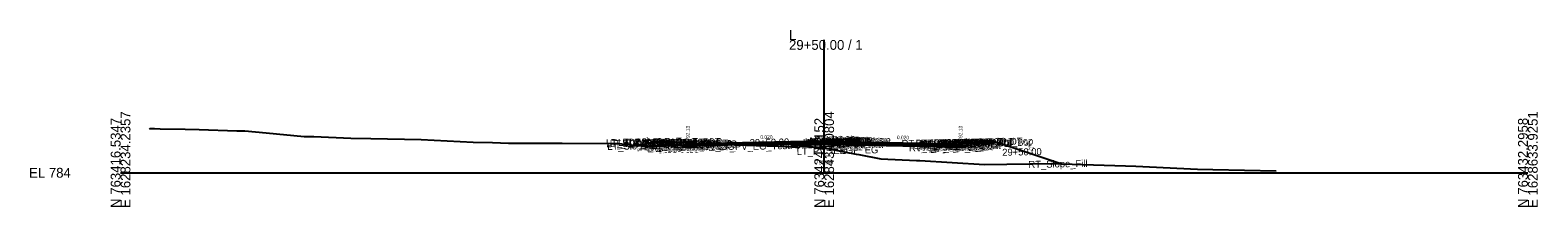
# Model space of a CAD drawing. Extents: x -26 to 4403, y -510 to 9556.
# Drawn here: x 974.3 to 1402.8, y 9490.3 to 9540.6 of the extents above; entities that cross this region are included whole.
import ezdxf

# ---------------------------------------------------------------- set-up
doc = ezdxf.new("R2010")
doc.units = 0
for name, color, linetype in [('Default', 7, 'Continuous'), ('Exist CMT Pavement', 7, 'Continuous'), ('Exist Cross Section Cell', 7, 'Continuous'), ('Exist XS Center Line Elevation Label', 7, 'Continuous'), ('Exist XS Ground Line', 7, 'Continuous'), ('Prop CMT Conc Surface', 7, 'Continuous'), ('Prop CMT Concrete Structures', 7, 'Continuous'), ('Prop CMT Pvmt Course 1', 7, 'Continuous'), ('Prop CMT Pvmt Course 1 CG', 7, 'Continuous'), ('Prop CMT Pvmt Course 1 Wedge', 7, 'Continuous'), ('Prop CMT Pvmt Course 2', 7, 'Continuous'), ('Prop CMT Pvmt Course 2 Wedge', 7, 'Continuous'), ('Prop CMT Pvmt Course 3', 7, 'Continuous'), ('Prop CMT Pvmt Course 3 Wedge', 7, 'Continuous'), ('Prop CMT Pvmt Surface', 7, 'Continuous'), ('Prop CMT Pvmt Wedge Surface 1', 7, 'Continuous'), ('Prop CMT Pvmt Wedge Surface 2', 7, 'Continuous'), ('Prop CMT Pvmt Wedge Surface 3', 7, 'Continuous'), ('Prop CMT Slope Grass', 7, 'Continuous'), ('Prop CMT Subgrade Earthwork', 7, 'Continuous'), ('Prop XS Hydro Elevations', 7, 'Continuous'), ('Prop XS SE Text', 7, 'Continuous'), ('Prop XS Side Slope Text', 7, 'Continuous'), ('Scratch_Level_0', 7, 'Continuous')]:
    doc.layers.add(name, color=color, linetype=linetype)

msp = doc.modelspace()

# ---------------------------------------------------------------- linework, layer by layer
at = {"layer": 'Exist CMT Pavement'}
msp.add_lwpolyline([(1163.27, 9507.95), (1166.67, 9507.98), (1171.39, 9508.02), (1186.87, 9507.52), (1190.86, 9507.38)], dxfattribs=at)
at = {"layer": 'Exist Cross Section Cell'}
for p, q in [((1200, 9500), (1200, 9537.76)), ((1000, 9500), (1200, 9500)), ((1200, 9500), (1400, 9500))]:
    msp.add_line(p, q, dxfattribs=at)
at = {"layer": 'Exist XS Ground Line'}
msp.add_lwpolyline([(1008.25, 9512.38), (1008.55, 9512.58), (1008.97, 9512.59), (1009.65, 9512.55), (1011.29, 9512.51), (1018.37, 9512.38), (1022.3, 9512.28), (1033.06, 9511.94), (1035.33, 9511.88), (1041.36, 9511.31), (1052.22, 9510.36), (1054.94, 9510.3), (1065.44, 9509.84), (1071.1, 9509.7), (1085.46, 9509.47), (1100.27, 9508.73), (1105.7, 9508.61), (1110.24, 9508.46), (1125.49, 9508.39), (1139.13, 9508.33), (1141.59, 9508.3), (1143.33, 9508.13), (1149.16, 9507.53), (1149.57, 9507.48), (1149.95, 9507.44), (1155.09, 9507.68), (1161.02, 9507.93), (1166.67, 9507.98), (1171.39, 9508.02), (1186.87, 9507.52), (1190.85, 9507.38), (1192.77, 9507.23), (1193.36, 9507.6), (1194.21, 9507.57), (1200, 9506.99), (1201.36, 9506.85), (1209.06, 9505.32), (1209.81, 9505.18), (1216.14, 9504.01), (1226.27, 9503.5), (1226.78, 9503.47), (1227.21, 9503.46), (1245.58, 9502.35), (1264.67, 9502.62), (1266.02, 9502.61), (1267.48, 9502.55), (1285.61, 9501.94), (1288.53, 9501.85), (1306.1, 9501.04), (1310.47, 9500.91), (1328.48, 9500.53)], dxfattribs=at)
at = {"layer": 'Prop CMT Conc Surface'}
for points in [[(1156.75, 9508.72), (1151.75, 9508.82)], [(1161.25, 9508.13), (1161.25, 9508.63), (1160.75, 9508.63)], [(1163.25, 9508.25), (1161.25, 9508.13)], [(1236.75, 9508.25), (1238.75, 9508.13)], [(1238.75, 9508.13), (1238.75, 9508.63), (1239.25, 9508.63)], [(1243.25, 9508.72), (1248.25, 9508.82)]]:
    msp.add_lwpolyline(points, dxfattribs=at)
at = {"layer": 'Prop CMT Concrete Structures'}
for points in [[(1208, 9508.82), (1207.99, 9508.99), (1207.24, 9509.24), (1206, 9509.51), (1204.76, 9509.48), (1204.01, 9509.23), (1204, 9509.07)], [(1151.75, 9508.49), (1151.75, 9508.82)], [(1151.75, 9508.82), (1156.75, 9508.72)], [(1156.75, 9508.39), (1151.75, 9508.49)], [(1156.75, 9508.72), (1156.75, 9508.39)], [(1163.25, 9508.25), (1161.25, 9508.13), (1161.25, 9508.63), (1160.75, 9508.63)], [(1160.75, 9508.63), (1160.75, 9507.62), (1163.25, 9507.67)], [(1163.25, 9507.67), (1163.25, 9508.25)], [(1204, 9509.07), (1208, 9508.82)], [(1236.75, 9508.25), (1238.75, 9508.13), (1238.75, 9508.63), (1239.25, 9508.63)], [(1239.25, 9508.63), (1239.25, 9507.62), (1236.75, 9507.67)], [(1236.75, 9507.67), (1236.75, 9508.25)], [(1248.25, 9508.82), (1243.25, 9508.72)], [(1243.25, 9508.72), (1243.25, 9508.39)], [(1243.25, 9508.39), (1248.25, 9508.49)], [(1248.25, 9508.49), (1248.25, 9508.82)]]:
    msp.add_lwpolyline(points, dxfattribs=at)
at = {"layer": 'Prop CMT Pvmt Course 1'}
for points in [[(1204, 9509.07), (1163.25, 9508.25)], [(1163.25, 9508.12), (1204, 9508.94)], [(1163.25, 9508.25), (1163.25, 9508), (1163.25, 9508), (1163.25, 9508.12)], [(1204, 9509.07), (1208, 9508.82)], [(1204, 9508.82), (1204, 9509.07)], [(1204, 9508.82), (1204, 9509.07)], [(1204, 9508.94), (1204, 9508.82), (1204, 9508.82)], [(1208, 9508.57), (1204, 9508.82)], [(1208, 9508.82), (1208, 9508.57)], [(1208, 9508.82), (1236.75, 9508.25)], [(1208, 9508.57), (1208, 9508.82)], [(1236.75, 9508), (1208, 9508.57)], [(1236.75, 9508.25), (1236.75, 9508)]]:
    msp.add_lwpolyline(points, dxfattribs=at)
msp.add_lwpolyline([(1208, 9508.57), (1208, 9508.7), (1208, 9508.7), (1208, 9508.57)], close=True, dxfattribs=at)
at = {"layer": 'Prop CMT Pvmt Course 1 CG'}
for points in [[(1163.25, 9507.67), (1160.25, 9507.61), (1159.91, 9507.27)], [(1159.91, 9507.27), (1163.25, 9507.33)], [(1163.25, 9507.33), (1163.25, 9507.67)], [(1236.75, 9507.67), (1239.75, 9507.61), (1240.09, 9507.27)], [(1236.75, 9507.33), (1236.75, 9507.67)], [(1240.09, 9507.27), (1236.75, 9507.33)]]:
    msp.add_lwpolyline(points, dxfattribs=at)
at = {"layer": 'Prop CMT Pvmt Course 1 Wedge'}
for points in [[(1163.25, 9508.12), (1166.67, 9508.19), (1171.39, 9508.29), (1186.87, 9508.6), (1190.85, 9508.68), (1192.55, 9508.71), (1192.77, 9508.72), (1193.29, 9508.73), (1193.36, 9508.73), (1194.21, 9508.74), (1201.36, 9508.89), (1204, 9508.94)], [(1204, 9508.82), (1201.36, 9508.76), (1194.21, 9508.62), (1193.36, 9508.6), (1193.29, 9508.6), (1192.77, 9508.59), (1192.55, 9508.59), (1190.85, 9508.55), (1186.87, 9508.47), (1171.39, 9508.16), (1166.67, 9508.07), (1163.25, 9508)], [(1163.25, 9508), (1163.25, 9508.12)], [(1204, 9508.94), (1204, 9508.82)]]:
    msp.add_lwpolyline(points, dxfattribs=at)
at = {"layer": 'Prop CMT Pvmt Course 2'}
for points in [[(1163.25, 9507.67), (1163.25, 9507.67), (1163.25, 9508), (1163.25, 9508)], [(1163.25, 9508), (1163.25, 9507.67)], [(1204, 9508.82), (1208, 9508.57)], [(1204, 9508.48), (1204, 9508.82)], [(1208, 9508.24), (1204, 9508.48)], [(1208, 9508.57), (1208, 9508.24)], [(1208, 9508.24), (1208, 9508.57)], [(1208, 9508.57), (1236.75, 9508)], [(1236.75, 9507.67), (1208, 9508.24)], [(1236.75, 9508), (1236.75, 9507.67)]]:
    msp.add_lwpolyline(points, dxfattribs=at)
at = {"layer": 'Prop CMT Pvmt Course 2 Wedge'}
for points in [[(1163.25, 9508), (1166.67, 9508.07), (1171.39, 9508.16), (1186.87, 9508.47), (1190.85, 9508.55), (1192.55, 9508.59), (1192.77, 9508.59), (1193.29, 9508.6), (1193.36, 9508.6), (1194.21, 9508.62), (1201.36, 9508.76), (1204, 9508.82)], [(1204, 9508.48), (1201.36, 9508.43), (1194.21, 9508.29), (1193.36, 9508.27), (1193.29, 9508.27), (1192.77, 9508.26), (1192.55, 9508.25), (1190.85, 9508.22), (1186.87, 9508.14), (1175.06, 9507.9), (1171.39, 9508.02), (1166.67, 9507.98), (1163.25, 9507.95)], [(1163.25, 9507.95), (1163.25, 9508)], [(1204, 9508.82), (1204, 9508.48)]]:
    msp.add_lwpolyline(points, dxfattribs=at)
at = {"layer": 'Prop CMT Pvmt Course 3'}
for points in [[(1163.25, 9507.67), (1163.25, 9507.67), (1163.25, 9507.33), (1163.25, 9507.33)], [(1163.25, 9507.33), (1163.25, 9507.67)], [(1204, 9508.48), (1208, 9508.24)], [(1204, 9508.15), (1204, 9508.48)], [(1208, 9507.91), (1204, 9508.15)], [(1208, 9508.24), (1208, 9507.91)], [(1208, 9508.24), (1236.75, 9507.67)], [(1208, 9507.91), (1208, 9508.24)], [(1236.75, 9507.33), (1208, 9507.91)], [(1236.75, 9507.67), (1236.75, 9507.33)]]:
    msp.add_lwpolyline(points, dxfattribs=at)
at = {"layer": 'Prop CMT Pvmt Course 3 Wedge'}
for points in [[(1175.05, 9507.9), (1186.87, 9508.14)], [(1204, 9506.32), (1201.36, 9506.85), (1194.21, 9507.57), (1193.36, 9507.6), (1193.29, 9507.56), (1192.77, 9507.23), (1192.55, 9507.24), (1190.85, 9507.38), (1186.87, 9507.52), (1175.05, 9507.9)], [(1186.87, 9508.14), (1190.85, 9508.22), (1192.55, 9508.25), (1192.77, 9508.26), (1193.29, 9508.27), (1193.36, 9508.27), (1194.21, 9508.29), (1201.36, 9508.43), (1204, 9508.48)]]:
    msp.add_lwpolyline(points, dxfattribs=at)
at = {"layer": 'Prop CMT Pvmt Surface'}
for points in [[(1204, 9509.07), (1163.25, 9508.25)], [(1204, 9509.07), (1208, 9508.82)], [(1208, 9508.82), (1236.75, 9508.25)]]:
    msp.add_lwpolyline(points, dxfattribs=at)
at = {"layer": 'Prop CMT Pvmt Wedge Surface 1'}
for points in [[(1204, 9508.94), (1163.25, 9508.12)], [(1163.25, 9508), (1163.25, 9508.25)], [(1163.25, 9508.12), (1163.25, 9508), (1163.25, 9508)], [(1204, 9509.07), (1204, 9508.82), (1204, 9508.82), (1204, 9508.94)]]:
    msp.add_lwpolyline(points, dxfattribs=at)
at = {"layer": 'Prop CMT Pvmt Wedge Surface 2'}
for points in [[(1204, 9508.82), (1163.25, 9508)], [(1163.25, 9508), (1163.25, 9508.25)], [(1204, 9509.07), (1204, 9508.82)]]:
    msp.add_lwpolyline(points, dxfattribs=at)
at = {"layer": 'Prop CMT Pvmt Wedge Surface 3'}
for points in [[(1204, 9508.48), (1163.25, 9507.67)], [(1163.25, 9507.67), (1163.25, 9508.25)], [(1204, 9509.07), (1204, 9508.48)]]:
    msp.add_lwpolyline(points, dxfattribs=at)
at = {"layer": 'Prop CMT Slope Grass'}
for points in [[(1160.75, 9508.63), (1151.25, 9508.82), (1147.8, 9507.67)], [(1239.25, 9508.63), (1248.25, 9508.81)], [(1248.25, 9508.81), (1248.75, 9508.82), (1267.57, 9502.54)]]:
    msp.add_lwpolyline(points, dxfattribs=at)
at = {"layer": 'Prop CMT Subgrade Earthwork'}
for points in [[(1163.25, 9507.33), (1159.91, 9507.27), (1158.5, 9508.67)], [(1163.25, 9507.33), (1163.27, 9507.95)], [(1163.25, 9507.33), (1163.25, 9507.33)], [(1190.86, 9507.89), (1192.55, 9507.92), (1192.77, 9507.92), (1193.29, 9507.93), (1193.36, 9507.94), (1194.21, 9507.95), (1201.36, 9508.1), (1204, 9508.15)], [(1190.86, 9507.89), (1190.86, 9507.38)], [(1204, 9508.15), (1208, 9507.91)], [(1208, 9507.91), (1236.75, 9507.33)], [(1236.75, 9507.33), (1240.09, 9507.27), (1241.5, 9508.67)]]:
    msp.add_lwpolyline(points, dxfattribs=at)

# ---------------------------------------------------------------- texts
at = {"layer": 'Default'}
msp.add_text('-', height=0.0001, dxfattribs=at).set_placement((1000, 9500))
at = {"layer": 'Exist Cross Section Cell'}
for s, p in [('L', (1190, 9537.76)), ('29+50.00 / 1', (1190, 9534.96)), ('EL 784', (974, 9498.6))]:
    msp.add_text(s, height=2.8, dxfattribs=at).set_placement(p)
for s, p in [('N 763416.5347', (1000, 9490)), ('E 1628234.2357', (1002.8, 9490)), ('N 763424.4152', (1200, 9490)), ('E 1628434.0804', (1202.8, 9490)), ('N 763432.2958', (1400, 9490)), ('E 1628633.9251', (1402.8, 9490))]:
    msp.add_text(s, height=2.8, rotation=90, dxfattribs=at).set_placement(p)
at = {"layer": 'Exist XS Center Line Elevation Label'}
msp.add_text('790.99', height=1.2, dxfattribs=at).set_placement((1197.52, 9502.39))
at = {"layer": 'Prop XS Hydro Elevations'}
for p in [(1161.75, 9509.13), (1239.25, 9509.13)]:
    msp.add_text('792.13', height=1, rotation=90, dxfattribs=at).set_placement(p)
at = {"layer": 'Prop XS SE Text'}
for rotation, p in [(1.1458, (1181.86, 9509.62)), (358.8543, (1220.65, 9509.57))]:
    msp.add_text('0.020', height=1, rotation=rotation, dxfattribs=at).set_placement(p)
at = {"layer": 'Prop XS Side Slope Text'}
for rotation, p in [(18.4365, (1148.54, 9508.71)), (341.5647, (1257.69, 9506.74))]:
    msp.add_text('3:1', height=1, rotation=rotation, dxfattribs=at).set_placement(p)
at = {"layer": 'Scratch_Level_0'}
for s, p in [('LT_SDWK_Out_Top', (1138.01, 9507.54)), ('LT_SDWK_Out_Bot', (1138.04, 9507.21)), ('LT_Sub_Trench_Out_DLT', (1139.09, 9507.29)), ('LT_CSLP_Pnt', (1141.44, 9507.62)), ('LT_SDWK_In_Top', (1144.63, 9507.48)), ('LT_SDWK_In_Bot', (1144.66, 9507.15)), ('LT_CG_Top_Face', (1148.53, 9507.38)), ('LT_CG_Top_BOC', (1149.05, 9507.4)), ('LT_CG_Top_Gut', (1149.51, 9506.89)), ('LT_PV_OEEOP_EG', (1150.82, 9506.7)), ('29+50.00', (1152.2, 9507.53)), ('LT_PV2_OEEOP', (1152.58, 9506.79)), ('LT_PV1_OEEOP', (1153.15, 9506.92)), ('LT_PV2_OEOT', (1153.45, 9506.8)), ('LT_PV1_OEOT', (1154.01, 9507.07)), ('29+50.00', (1154.26, 9507.5)), ('29+50.00', (1178.84, 9507.56)), ('LT_PV2_IEEOP', (1193.97, 9507.61)), ('LT_PV3_IEEOP', (1193.97, 9507.28)), ('LT_PV1_IEEOP', (1194.54, 9507.75)), ('LT_PV2_PGL1', (1194.9, 9507.63)), ('LT_PV3_PGL1', (1194.9, 9507.3)), ('LT_PV2_PGL', (1195.23, 9507.64)), ('LT_PV3_PGL', (1195.23, 9507.31)), ('LT_PV4_PGL', (1195.23, 9506.97)), ('LT_PV1_PGL', (1195.8, 9507.9)), ('MI_Face In', (1195.92, 9508.07)), ('29+50.00', (1197.27, 9508)), ('RT_PV2_OEEOP', (1197.28, 9507.36)), ('RT_PV3_OEEOP', (1197.28, 9507.03)), ('29+50.00', (1197.69, 9508.23)), ('MI_Top In', (1197.63, 9508.34)), ('RT_PV1_OEEOP', (1197.85, 9507.5)), ('RT_PV2_IEEOP', (1197.93, 9507.37)), ('MI_Face Out', (1198.28, 9507.8)), ('MI_Top Out', (1198.49, 9508.07)), ('RT_PV1_IEEOP', (1198.49, 9507.51)), ('RT_PV2_PGL1', (1198.86, 9507.39)), ('RT_PV3_PGL1', (1198.86, 9507.06)), ('MI_Crown', (1199.09, 9508.37)), ('RT_PV2_PGL', (1199.19, 9507.4)), ('MI_Bot Out', (1199.28, 9507.65)), ('RT_PV1_PGL', (1199.75, 9507.66)), ('29+50.00', (1201.17, 9507.88)), ('RT_Sub_Trench_Out_DLT', (1222.04, 9507.29)), ('RT_CG_Top_Face', (1225.99, 9507.37)), ('RT_PV2_OEOT', (1226.9, 9506.8)), ('RT_CG_Top_Gut', (1226.96, 9506.89)), ('RT_PV1_OEOT', (1227.46, 9507.06)), ('RT_CG_Top_BOC', (1227.51, 9507.39)), ('RT_SDWK_In_Top', (1231.08, 9507.48)), ('RT_SDWK_In_Bot', (1231.12, 9507.14)), ('29+50.00', (1232.23, 9507.5)), ('29+50.00', (1233.17, 9507.51)), ('RT_SDWK_Out_Top', (1234.46, 9507.54)), ('RT_SDWK_Out_Bot', (1234.49, 9507.21)), ('RT_Shld_O', (1240.81, 9507.66)), ('CSLP_Pnt', (1241.64, 9507.68)), ('LT_Slope_Fill', (1138.34, 9506.48)), ('LT_CG1_Shelf_Out', (1146.82, 9506.34)), ('LT_PV_Sub_Tie_Out', (1148.23, 9506.65)), ('LT_CG_Bot_BOC', (1149.09, 9506.38)), ('LT_Sub_OEOP', (1150.04, 9506.07)), ('LT_Sub_OEOT_CG', (1150.64, 9506.08)), ('LT_Sub_OEEOP', (1152.48, 9506.12)), ('LT_PV3_OEEOP', (1152.58, 9506.45)), ('LT_CG_Bot_IE', (1153.19, 9506.47)), ('LT_Sub_OEOT', (1153.35, 9506.13)), ('LT_PV3_OEOT', (1153.45, 9506.47)), ('LT_PV_EG_TestPt', (1170.06, 9506.35)), ('LT_PV_IEEOP_EG', (1192.21, 9505.09)), ('RT_Sub_OEEOP', (1197.19, 9506.69)), ('RT_PV4_PGL', (1199.19, 9506.73)), ('RT_Sub_OEOT_CG', (1224.1, 9506.08)), ('RT_CG1_Shelf_Out', (1226.28, 9506.34)), ('RT_CG_Bot_IE', (1226.64, 9506.46)), ('RT_Sub_OEOT', (1226.8, 9506.13)), ('RT_PV3_OEOT', (1226.9, 9506.47)), ('RT_CG_Bot_BOC', (1227.54, 9506.38)), ('RT_Sub_OEOP', (1230.17, 9506.07)), ('29+50.00', (1250.62, 9504.82)), ('RT_Slope_Fill', (1258.07, 9501.35))]:
    msp.add_text(s, height=2, rotation=1.1458, dxfattribs=at).set_placement(p)

doc.saveas('drawing.dxf')
